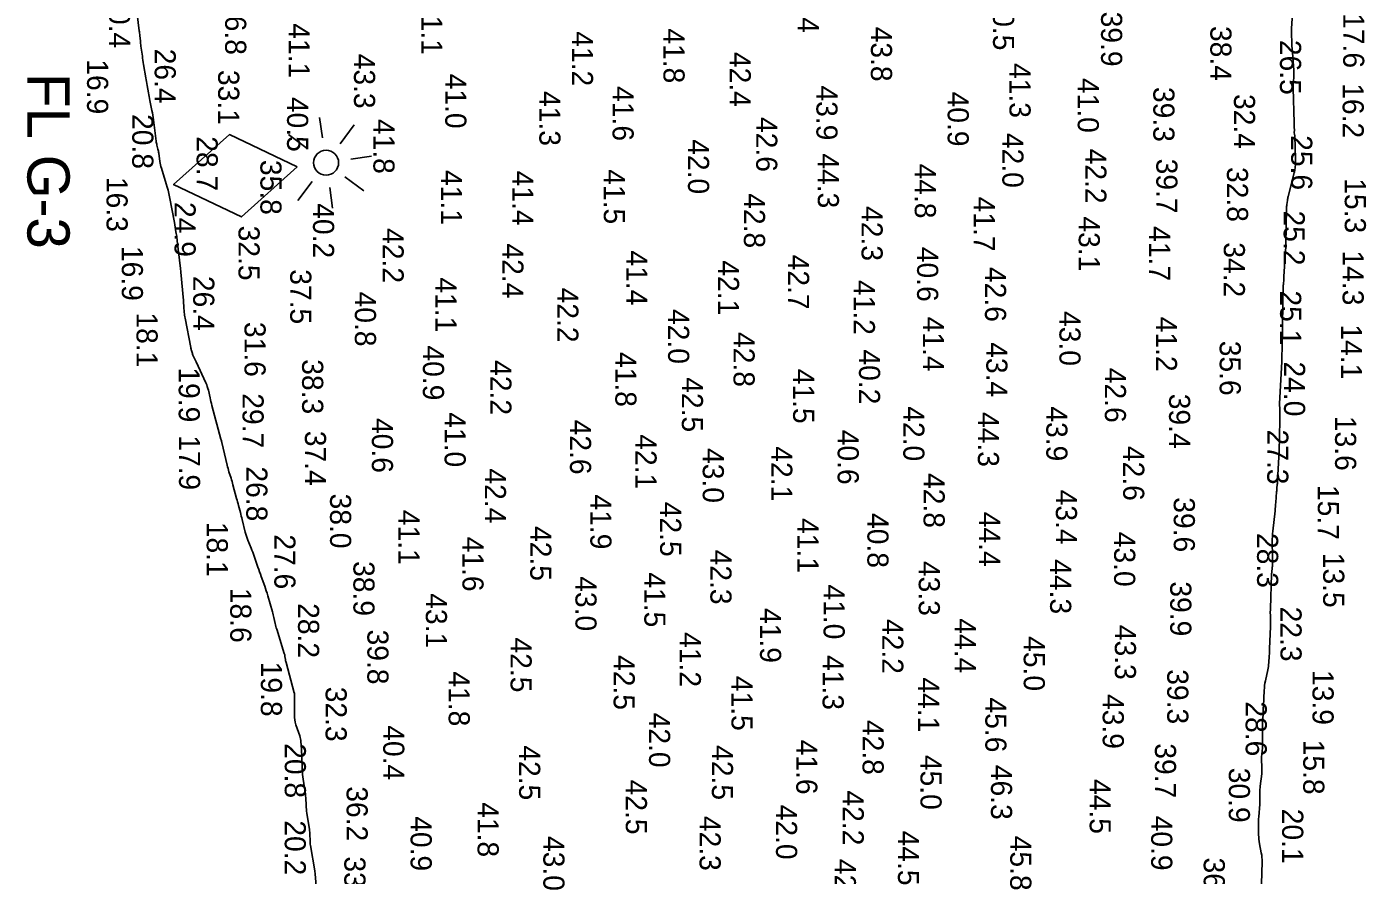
# Model space of a CAD drawing. Extents: x 1178573 to 1187098, y 693282 to 751751.
# Drawn here: x 1180831 to 1181623, y 699783 to 700285 of the extents above; entities that cross this region are included whole.
import ezdxf

# ---------------------------------------------------------------- set-up
doc = ezdxf.new("R2010")
doc.units = 0
for name, color, linetype in [('V-CHAN-NAID', 7, 'Continuous'), ('V-HYDS-MAJR', 7, 'Continuous'), ('V-HYDS-SOUN', 7, 'Continuous'), ('V-HYDS-SOUN-EXSS', 7, 'Continuous')]:
    doc.layers.add(name, color=color, linetype=linetype)

msp = doc.modelspace()

# ---------------------------------------------------------------- linework, layer by layer
at = {"layer": 'V-CHAN-NAID'}
for p, q in [((1181005.73, 700219.29), (1181003.98, 700231.48)), ((1181005.73, 700219.29), (1181003.98, 700231.48)), ((1181005.73, 700219.29), (1181003.98, 700231.48)), ((1181024.54, 700226.98), (1181016.19, 700215.81)), ((1181024.54, 700226.98), (1181016.19, 700215.81)), ((1181024.54, 700226.98), (1181016.19, 700215.81)), ((1180996.68, 700213), (1180985.51, 700221.35)), ((1180996.68, 700213), (1180985.51, 700221.35)), ((1180996.68, 700213), (1180985.51, 700221.35)), ((1181022.48, 700206.76), (1181034.67, 700208.51)), ((1181022.48, 700206.76), (1181034.67, 700208.51)), ((1181022.48, 700206.76), (1181034.67, 700208.51)), ((1180999.49, 700193.49), (1180991.14, 700182.32)), ((1180999.49, 700193.49), (1180991.14, 700182.32)), ((1180999.49, 700193.49), (1180991.14, 700182.32)), ((1181030.17, 700187.95), (1181019, 700196.3)), ((1181030.17, 700187.95), (1181019, 700196.3)), ((1181030.17, 700187.95), (1181019, 700196.3)), ((1181009.95, 700190.01), (1181011.7, 700177.82)), ((1181009.95, 700190.01), (1181011.7, 700177.82)), ((1181009.95, 700190.01), (1181011.7, 700177.82))]:
    msp.add_line(p, q, dxfattribs=at)
msp.add_lwpolyline([(1180990.76, 700202.19), (1180950.66, 700221.31), (1180917.58, 700191.65), (1180957.69, 700172.53)], close=True, dxfattribs=at)
msp.add_lwpolyline([(1180990.76, 700202.19), (1180950.66, 700221.31), (1180917.58, 700191.65), (1180957.69, 700172.53)], close=True, dxfattribs=at)
msp.add_lwpolyline([(1180990.76, 700202.19), (1180950.66, 700221.31), (1180917.58, 700191.65), (1180957.69, 700172.53)], close=True, dxfattribs=at)
msp.add_circle((1181007.84, 700204.65), 7.39, dxfattribs=at)
msp.add_circle((1181007.84, 700204.65), 7.39, dxfattribs=at)
msp.add_circle((1181007.84, 700204.65), 7.39, dxfattribs=at)
at = {"layer": 'V-HYDS-MAJR'}
for points in [[(1181003.04, 699762.61), (1181001.34, 699783.29), (1181001.32, 699783.47), (1181001.31, 699783.64), (1181001.29, 699783.82), (1181001.27, 699783.99), (1181001.17, 699784.69), (1181001.15, 699784.86), (1181001.13, 699785.04), (1181001.1, 699785.21), (1181001.07, 699785.38), (1180998.61, 699800.34), (1180998.49, 699801.12), (1180998.4, 699801.91), (1180998.34, 699802.7), (1180998.31, 699803.49), (1180998.23, 699806.65), (1180998.2, 699807.44), (1180998.14, 699808.23), (1180998.06, 699809.02), (1180997.95, 699809.8), (1180996.43, 699819.54), (1180996.27, 699820.66), (1180996.14, 699821.79), (1180996.05, 699822.92), (1180995.98, 699824.06), (1180995.78, 699828.61), (1180995.72, 699829.74), (1180995.62, 699830.88), (1180995.49, 699832), (1180995.32, 699833.13), (1180994.29, 699839.51), (1180994.08, 699840.95), (1180993.92, 699842.4), (1180993.8, 699843.85), (1180993.72, 699845.3), (1180993.39, 699854.44), (1180993.35, 699855.35), (1180993.31, 699856.25), (1180993.25, 699857.16), (1180993.19, 699858.06), (1180992.91, 699861.68), (1180992.82, 699862.58), (1180992.67, 699863.46), (1180992.46, 699864.34), (1180992.2, 699865.2), (1180989.95, 699871.87), (1180989.54, 699873.27), (1180989.25, 699874.7), (1180989.08, 699876.14), (1180989.04, 699877.61), (1180989.19, 699889.3), (1180989.19, 699889.38), (1180989.18, 699889.46), (1180989.17, 699889.54), (1180989.16, 699889.62), (1180989.09, 699889.95), (1180989.08, 699890.02), (1180989.07, 699890.09), (1180989.06, 699890.16), (1180989.06, 699890.24), (1180989.05, 699890.53), (1180989.04, 699890.6), (1180989.04, 699890.67), (1180989.02, 699890.74), (1180989.01, 699890.81), (1180984.1, 699908.77), (1180983.99, 699909.21), (1180983.89, 699909.65), (1180983.8, 699910.09), (1180983.73, 699910.53), (1180983.48, 699912.32), (1180983.4, 699912.76), (1180983.31, 699913.2), (1180983.2, 699913.63), (1180983.08, 699914.06), (1180978.6, 699928.38), (1180978.34, 699929.23), (1180978.11, 699930.08), (1180977.89, 699930.94), (1180977.69, 699931.8), (1180976.94, 699935.26), (1180976.75, 699936.13), (1180976.54, 699936.99), (1180976.31, 699937.84), (1180976.07, 699938.69), (1180973.31, 699948.23), (1180972.88, 699949.67), (1180972.44, 699951.09), (1180971.97, 699952.52), (1180971.48, 699953.93), (1180969.48, 699959.58), (1180968.98, 699960.99), (1180968.48, 699962.4), (1180967.99, 699963.81), (1180967.49, 699965.23), (1180965.29, 699971.58), (1180964.86, 699972.78), (1180964.42, 699973.97), (1180963.96, 699975.17), (1180963.49, 699976.35), (1180961.56, 699981.08), (1180961.1, 699982.27), (1180960.69, 699983.47), (1180960.32, 699984.69), (1180959.99, 699985.92), (1180958.17, 699993.29), (1180957.91, 699994.34), (1180957.65, 699995.39), (1180957.38, 699996.44), (1180957.11, 699997.49), (1180956.01, 700001.69), (1180955.73, 700002.74), (1180955.46, 700003.79), (1180955.17, 700004.84), (1180954.89, 700005.89), (1180952.68, 700013.97), (1180952.41, 700014.94), (1180952.14, 700015.91), (1180951.85, 700016.87), (1180951.55, 700017.83), (1180950.34, 700021.67), (1180950.05, 700022.64), (1180949.77, 700023.6), (1180949.52, 700024.58), (1180949.28, 700025.55), (1180946.12, 700038.97), (1180946.11, 700039.03), (1180946.09, 700039.09), (1180946.07, 700039.14), (1180946.05, 700039.2), (1180945.94, 700039.46), (1180945.93, 700039.5), (1180945.92, 700039.54), (1180945.91, 700039.57), (1180945.9, 700039.61), (1180945.88, 700039.76), (1180945.88, 700039.8), (1180945.87, 700039.84), (1180945.86, 700039.88), (1180945.85, 700039.92), (1180945.72, 700040.5), (1180945.69, 700040.61), (1180945.66, 700040.73), (1180945.63, 700040.84), (1180945.6, 700040.95), (1180940.23, 700060.94), (1180939.94, 700062.05), (1180939.66, 700063.16), (1180939.39, 700064.27), (1180939.14, 700065.39), (1180938.14, 700069.87), (1180937.86, 700070.99), (1180937.53, 700072.08), (1180937.14, 700073.15), (1180936.69, 700074.2), (1180930.95, 700086.77), (1180930.76, 700087.17), (1180930.57, 700087.58), (1180930.37, 700087.98), (1180930.17, 700088.38), (1180929.37, 700089.97), (1180929.17, 700090.37), (1180929, 700090.78), (1180928.84, 700091.19), (1180928.69, 700091.62), (1180928.12, 700093.43), (1180927.99, 700093.87), (1180927.87, 700094.32), (1180927.76, 700094.77), (1180927.67, 700095.23), (1180924.34, 700112.56), (1180924.19, 700113.42), (1180924.06, 700114.28), (1180923.96, 700115.14), (1180923.88, 700116.01), (1180923.63, 700119.48), (1180923.56, 700120.35), (1180923.5, 700121.22), (1180923.42, 700122.09), (1180923.35, 700122.96), (1180921.82, 700139.77), (1180921.81, 700139.96), (1180921.79, 700140.15), (1180921.78, 700140.35), (1180921.77, 700140.54), (1180921.74, 700141.32), (1180921.72, 700141.52), (1180921.71, 700141.71), (1180921.69, 700141.91), (1180921.67, 700142.1), (1180919.73, 700158.29), (1180919.38, 700161.04), (1180918.98, 700163.8), (1180918.53, 700166.54), (1180918.03, 700169.28), (1180915.15, 700184.48), (1180914.76, 700186.41), (1180914.31, 700188.32), (1180913.81, 700190.22), (1180913.25, 700192.1), (1180910.33, 700201.44), (1180910.05, 700202.41), (1180909.81, 700203.4), (1180909.61, 700204.39), (1180909.45, 700205.39), (1180908.79, 700210.24), (1180908.7, 700210.84), (1180908.59, 700211.43), (1180908.46, 700212.03), (1180908.32, 700212.62), (1180907.71, 700214.97), (1180907.57, 700215.56), (1180907.44, 700216.15), (1180907.34, 700216.75), (1180907.25, 700217.35), (1180905.64, 700230.11), (1180905.46, 700231.48), (1180905.24, 700232.86), (1180905.01, 700234.22), (1180904.74, 700235.59), (1180903.54, 700241.54), (1180903.32, 700242.65), (1180903.11, 700243.76), (1180902.9, 700244.88), (1180902.7, 700245.99), (1180901.9, 700250.44), (1180901.7, 700251.56), (1180901.51, 700252.67), (1180901.32, 700253.79), (1180901.13, 700254.9), (1180899.82, 700262.82), (1180899.62, 700264.06), (1180899.42, 700265.3), (1180899.24, 700266.55), (1180899.07, 700267.79), (1180898.25, 700273.75), (1180898.15, 700274.51), (1180898.06, 700275.26), (1180897.97, 700276.01), (1180897.89, 700276.77), (1180897.58, 700279.79), (1180897.5, 700280.54), (1180897.42, 700281.3), (1180897.33, 700282.05), (1180897.25, 700282.8), (1180895.47, 700297.61)], [(1181580.25, 700298.76), (1181579.35, 700284.18), (1181579.3, 700283.21), (1181579.28, 700282.25), (1181579.27, 700281.28), (1181579.28, 700280.31), (1181579.38, 700276.44), (1181579.41, 700275.47), (1181579.45, 700274.5), (1181579.51, 700273.54), (1181579.57, 700272.57), (1181580.58, 700259.48), (1181580.63, 700258.59), (1181580.65, 700257.7), (1181580.64, 700256.8), (1181580.6, 700255.91), (1181580.37, 700252.33), (1181580.33, 700251.44), (1181580.3, 700250.55), (1181580.3, 700249.65), (1181580.31, 700248.76), (1181580.87, 700228.17), (1181580.89, 700227.68), (1181580.9, 700227.19), (1181580.9, 700226.69), (1181580.91, 700226.2), (1181580.94, 700223.38), (1181580.94, 700223.31), (1181580.94, 700223.24), (1181580.93, 700223.18), (1181580.92, 700223.11), (1181580.89, 700222.84), (1181580.88, 700222.77), (1181580.88, 700222.7), (1181580.89, 700222.64), (1181580.9, 700222.57), (1181581.1, 700221.45), (1181581.13, 700221.24), (1181581.16, 700221.03), (1181581.17, 700220.82), (1181581.19, 700220.61), (1181581.67, 700206.86), (1181581.68, 700206.17), (1181581.67, 700205.48), (1181581.64, 700204.8), (1181581.59, 700204.11), (1181581.35, 700201.37), (1181581.28, 700200.69), (1181581.18, 700200.01), (1181581.05, 700199.34), (1181580.9, 700198.67), (1181577.32, 700184.61), (1181577.18, 700184.04), (1181577.06, 700183.45), (1181576.95, 700182.87), (1181576.85, 700182.28), (1181576.5, 700179.93), (1181576.42, 700179.34), (1181576.36, 700178.75), (1181576.32, 700178.16), (1181576.3, 700177.56), (1181575.97, 700156.46), (1181575.97, 700156.34), (1181575.96, 700156.21), (1181575.95, 700156.09), (1181575.94, 700155.96), (1181575.9, 700155.47), (1181575.89, 700155.34), (1181575.88, 700155.22), (1181575.87, 700155.1), (1181575.86, 700154.97), (1181574.79, 700137.27), (1181574.76, 700136.75), (1181574.72, 700136.23), (1181574.68, 700135.71), (1181574.64, 700135.19), (1181574.47, 700133.12), (1181574.43, 700132.6), (1181574.4, 700132.08), (1181574.38, 700131.56), (1181574.36, 700131.04), (1181574.14, 700123.15), (1181574.1, 700121.73), (1181574.07, 700120.31), (1181574.05, 700118.89), (1181574.03, 700117.47), (1181573.98, 700111.79), (1181573.96, 700110.37), (1181573.94, 700108.95), (1181573.93, 700107.53), (1181573.91, 700106.11), (1181573.63, 700087.86), (1181573.63, 700087.76), (1181573.62, 700087.67), (1181573.62, 700087.57), (1181573.61, 700087.48), (1181573.57, 700087.1), (1181573.56, 700087.01), (1181573.55, 700086.91), (1181573.54, 700086.82), (1181573.54, 700086.72), (1181572.2, 700062.14), (1181572.19, 700061.81), (1181572.19, 700061.48), (1181572.2, 700061.15), (1181572.22, 700060.82), (1181572.33, 700059.5), (1181572.35, 700059.17), (1181572.36, 700058.84), (1181572.37, 700058.51), (1181572.37, 700058.18), (1181572.32, 700051.67), (1181572.3, 700050.47), (1181572.29, 700049.28), (1181572.27, 700048.08), (1181572.25, 700046.89), (1181572.07, 700038.5), (1181572.06, 700038.11), (1181572.05, 700037.72), (1181572.04, 700037.33), (1181572.02, 700036.93), (1181571.96, 700035.37), (1181571.94, 700034.98), (1181571.92, 700034.59), (1181571.9, 700034.2), (1181571.88, 700033.81), (1181571, 700016.25), (1181570.97, 700015.71), (1181570.93, 700015.18), (1181570.89, 700014.64), (1181570.84, 700014.11), (1181570.63, 700011.97), (1181570.58, 700011.43), (1181570.53, 700010.9), (1181570.49, 700010.36), (1181570.45, 700009.82), (1181569.96, 700003.46), (1181569.86, 700002.22), (1181569.75, 700000.98), (1181569.63, 699999.75), (1181569.5, 699998.51), (1181568.18, 699986.5), (1181568.03, 699984.91), (1181567.92, 699983.32), (1181567.87, 699981.73), (1181567.87, 699980.13), (1181567.97, 699971.91), (1181567.98, 699971.23), (1181567.98, 699970.55), (1181567.98, 699969.87), (1181567.97, 699969.19), (1181567.93, 699965.94), (1181567.92, 699965.52), (1181567.9, 699965.1), (1181567.86, 699964.68), (1181567.82, 699964.26), (1181567.61, 699962.59), (1181567.56, 699962.17), (1181567.52, 699961.75), (1181567.5, 699961.33), (1181567.48, 699960.91), (1181566.76, 699940.54), (1181566.73, 699939.66), (1181566.72, 699938.78), (1181566.72, 699937.89), (1181566.73, 699937.01), (1181566.79, 699933.48), (1181566.8, 699932.59), (1181566.8, 699931.71), (1181566.79, 699930.83), (1181566.77, 699929.94), (1181566.31, 699916.88), (1181566.27, 699915.83), (1181566.22, 699914.78), (1181566.16, 699913.73), (1181566.09, 699912.68), (1181565.78, 699908.47), (1181565.69, 699907.43), (1181565.56, 699906.38), (1181565.39, 699905.34), (1181565.19, 699904.31), (1181563.84, 699897.87), (1181563.57, 699896.45), (1181563.35, 699895.02), (1181563.19, 699893.59), (1181563.09, 699892.15), (1181562.59, 699882.87), (1181562.54, 699881.86), (1181562.49, 699880.86), (1181562.44, 699879.85), (1181562.39, 699878.84), (1181562.21, 699874.81), (1181562.16, 699873.8), (1181562.14, 699872.79), (1181562.12, 699871.79), (1181562.12, 699870.78), (1181562.16, 699859.61), (1181562.15, 699858.9), (1181562.12, 699858.2), (1181562.06, 699857.5), (1181561.98, 699856.8), (1181561.61, 699854), (1181561.53, 699853.3), (1181561.49, 699852.6), (1181561.47, 699851.89), (1181561.49, 699851.19), (1181561.73, 699846.68), (1181561.76, 699845.7), (1181561.75, 699844.71), (1181561.69, 699843.73), (1181561.6, 699842.75), (1181560.74, 699835.43), (1181560.65, 699834.55), (1181560.59, 699833.66), (1181560.55, 699832.78), (1181560.55, 699831.89), (1181560.57, 699828.33), (1181560.57, 699827.44), (1181560.54, 699826.55), (1181560.5, 699825.66), (1181560.44, 699824.78), (1181559.86, 699817.39), (1181559.77, 699816.06), (1181559.71, 699814.72), (1181559.69, 699813.38), (1181559.7, 699812.04), (1181559.79, 699806.68), (1181559.84, 699805.34), (1181559.96, 699804.01), (1181560.12, 699802.68), (1181560.35, 699801.37), (1181561.4, 699795.99), (1181561.62, 699794.66), (1181561.77, 699793.31), (1181561.85, 699791.96), (1181561.86, 699790.61), (1181561.56, 699777.57)]]:
    msp.add_lwpolyline(points, dxfattribs=at)

# ---------------------------------------------------------------- texts
at = {"layer": 'V-CHAN-NAID'}
msp.add_text('FL G-3', height=25, rotation=270, dxfattribs=at).set_placement((1180831.02, 700257.7))
at = {"layer": 'V-HYDS-SOUN'}
for s, p in [('44.4 ', (1181287, 700314.1)), ('20.4 ', (1180879.36, 700305.02)), ('40.5 ', (1181402.6, 700303.67)), ('36.8 ', (1180948.07, 700301)), ('41.1 ', (1181064.15, 700301.06)), ('41.1 ', (1180985.7, 700287.22)), ('39.9 ', (1181466.54, 700294.11)), ('17.6 ', (1181609.84, 700293.2)), ('41.2 ', (1181153.33, 700282.47)), ('41.8 ', (1181207.52, 700284.21)), ('43.8 ', (1181330.32, 700285.22)), ('38.4 ', (1181531.23, 700285.63)), ('26.4 ', (1180906.36, 700272.18)), ('26.5 ', (1181572.45, 700277.4)), ('16.9 ', (1180866.34, 700265.87)), ('43.3 ', (1181024.34, 700269.21)), ('42.4 ', (1181246.71, 700270.27)), ('41.3 ', (1181412.33, 700263.67)), ('33.1 ', (1180943.94, 700259.59)), ('41.0 ', (1181078.37, 700257.38)), ('41.0 ', (1181452.72, 700254.89)), ('41.3 ', (1181134.05, 700247.1)), ('41.6 ', (1181177.39, 700249.99)), ('43.9 ', (1181298.04, 700250.41)), ('39.3 ', (1181497.47, 700249.53)), ('16.2 ', (1181609.53, 700251.72)), ('40.9 ', (1181375.73, 700246.77)), ('32.4 ', (1181545.2, 700245.34)), ('20.8 ', (1180893.08, 700233.45)), ('42.6 ', (1181262.4, 700231.71)), ('41.8 ', (1181035.83, 700230.6)), ('42.0 ', (1181222.04, 700218.57)), ('42.0 ', (1181408.1, 700222.31)), ('25.6 ', (1181579.06, 700220.95)), ('44.3 ', (1181298.88, 700210.19)), ('42.2 ', (1181457.2, 700212.98)), ('41.1 ', (1181075.86, 700200.34)), ('41.4 ', (1181118.04, 700199.96)), ('41.5 ', (1181172.22, 700200.79)), ('44.8 ', (1181356.27, 700204.15)), ('39.7 ', (1181499.24, 700207.07)), ('32.8 ', (1181541.05, 700202.12)), ('16.3 ', (1180877.88, 700196.25)), ('15.3 ', (1181610.79, 700195.46)), ('42.8 ', (1181255.16, 700186.57)), ('41.7 ', (1181391.17, 700184.6)), ('24.9 ', (1180918.12, 700181.39)), ('40.2 ', (1181000.08, 700180.66)), ('42.3 ', (1181324.76, 700178.96)), ('25.2 ', (1181574.62, 700176.33)), ('43.1 ', (1181453.32, 700172.88)), ('32.5 ', (1180955.98, 700167.39)), ('42.2 ', (1181041.26, 700165.9)), ('41.7 ', (1181494.94, 700167.08)), ('16.9 ', (1180886.91, 700155.37)), ('42.4 ', (1181112.13, 700156.85)), ('41.4 ', (1181185.56, 700152.69)), ('40.6 ', (1181357.64, 700154.84)), ('34.2 ', (1181539.19, 700157.53)), ('14.3 ', (1181609.51, 700152.71)), ('42.1 ', (1181239.8, 700146.86)), ('42.7 ', (1181281.26, 700150.22)), ('26.4 ', (1180929.16, 700137.63)), ('37.5 ', (1180986.59, 700141.57)), ('41.1 ', (1181072.55, 700136.76)), ('42.6 ', (1181397.83, 700142.93)), ('40.8 ', (1181024.87, 700128.33)), ('42.2 ', (1181144.67, 700130.69)), ('41.2 ', (1181320.19, 700135.22)), ('25.1 ', (1181572.51, 700129.02)), ('18.1 ', (1180895.61, 700115.99)), ('42.0 ', (1181210.26, 700118.01)), ('41.4 ', (1181361.05, 700113.51)), ('43.0 ', (1181441.89, 700116.83)), ('41.2 ', (1181499, 700113.47)), ('31.6 ', (1180959.54, 700110.39)), ('42.8 ', (1181248.99, 700104.38)), ('14.1 ', (1181608.5, 700108.9)), ('40.9 ', (1181065.13, 700096.44)), ('43.4 ', (1181398.62, 700098.36)), ('35.6 ', (1181536.74, 700099.23)), ('41.8 ', (1181179.04, 700092.57)), ('40.2 ', (1181323.25, 700094.08)), ('19.9 ', (1180920.58, 700083.45)), ('38.3 ', (1180993.63, 700088.28)), ('42.2 ', (1181105.04, 700087.75)), ('41.5 ', (1181284.26, 700082.65)), ('42.6 ', (1181468.79, 700083.19)), ('24.0 ', (1181574.83, 700086.94)), ('42.5 ', (1181218.41, 700077.63)), ('29.7 ', (1180958.36, 700068.13)), ('39.4 ', (1181506.79, 700067.85)), ('41.0 ', (1181077.98, 700056.89)), ('42.0 ', (1181349.47, 700060.43)), ('44.3 ', (1181393.63, 700057.04)), ('43.9 ', (1181434.13, 700060.39)), ('40.6 ', (1181034.94, 700053.47)), ('42.6 ', (1181152.19, 700052.51)), ('13.6 ', (1181605.05, 700054.75)), ('17.9 ', (1180920.77, 700043.29)), ('37.4 ', (1180995.3, 700045.9)), ('42.1 ', (1181190.95, 700043.84)), ('40.6 ', (1181310.62, 700046.54)), ('27.3 ', (1181564.89, 700046.64)), ('43.0 ', (1181230.77, 700035.69)), ('42.1 ', (1181271.3, 700036.73)), ('42.6 ', (1181479.62, 700036.96)), ('26.8 ', (1180960.6, 700024.82)), ('42.4 ', (1181101.8, 700023.62)), ('42.8 ', (1181361.49, 700020.89)), ('43.4 ', (1181439.79, 700011.05)), ('15.7 ', (1181594.84, 700013.83)), ('38.0 ', (1181010.17, 700008.72)), ('41.9 ', (1181164.24, 700008.19)), ('42.5 ', (1181205.55, 700003.87)), ('39.6 ', (1181509.57, 700006.55)), ('41.1 ', (1181050.63, 699999.09)), ('41.1 ', (1181286.82, 699994.21)), ('40.8 ', (1181328.22, 699997.2)), ('44.4 ', (1181394.38, 699997.96)), ('18.1 ', (1180937.18, 699992.01)), ('42.5 ', (1181128.68, 699989.5)), ('43.0 ', (1181474.27, 699986.12)), ('27.6 ', (1180977.19, 699984.6)), ('41.6 ', (1181088.54, 699983.22)), ('28.3 ', (1181558.89, 699985.39)), ('42.3 ', (1181235.3, 699975.55)), ('44.3 ', (1181436.38, 699969.87)), ('13.5 ', (1181598, 699973.66)), ('38.9 ', (1181023.99, 699968.75)), ('41.5 ', (1181196.2, 699962.07)), ('43.3 ', (1181358.62, 699968.85)), ('43.0 ', (1181155.41, 699959.78)), ('41.0 ', (1181302.29, 699954.92)), ('39.9 ', (1181507.48, 699956.75)), ('18.6 ', (1180951.08, 699952.91)), ('43.1 ', (1181066.87, 699949.72)), ('28.2 ', (1180991.23, 699943.85)), ('41.9 ', (1181264.67, 699940.97)), ('22.3 ', (1181572.73, 699941.79)), ('42.2 ', (1181336.99, 699934.47)), ('44.4 ', (1181379.95, 699934.87)), ('43.3 ', (1181474.7, 699930.99)), ('39.8 ', (1181032.26, 699928.2)), ('42.5 ', (1181117, 699923.49)), ('41.2 ', (1181217.18, 699926.69)), ('45.0 ', (1181420.76, 699924.31)), ('19.8 ', (1180969.23, 699909.17)), ('42.5 ', (1181178.02, 699913.09)), ('41.3 ', (1181301.73, 699913.11)), ('41.8 ', (1181080.39, 699903.43)), ('41.5 ', (1181247.77, 699900.79)), ('44.1 ', (1181358.27, 699899.88)), ('39.3 ', (1181505.7, 699904.71)), ('13.9 ', (1181591.7, 699904.25)), ('32.3 ', (1181007.54, 699894.35)), ('45.6 ', (1181398.03, 699887.98)), ('43.9 ', (1181467.52, 699890.05)), ('28.6 ', (1181552.13, 699885.68)), ('42.0 ', (1181198.98, 699879)), ('42.8 ', (1181325.37, 699874.69)), ('40.4 ', (1181041.63, 699871.52)), ('20.8 ', (1180983.37, 699860.91)), ('42.5 ', (1181122.08, 699859.65)), ('42.5 ', (1181236.19, 699859.75)), ('41.6 ', (1181286.12, 699863.01)), ('39.7 ', (1181498.42, 699860.85)), ('15.8 ', (1181586.19, 699862.98)), ('45.0 ', (1181359.64, 699854)), ('46.3 ', (1181401.37, 699848.09)), ('30.9 ', (1181542.16, 699846.38)), ('36.2 ', (1181019.97, 699835.39)), ('42.5 ', (1181185.24, 699839.34)), ('44.5 ', (1181459.81, 699839.7)), ('42.2 ', (1181313.6, 699832.93)), ('41.8 ', (1181097.51, 699825.97)), ('42.0 ', (1181274.14, 699824.51)), ('20.1 ', (1181573.73, 699822.09)), ('20.2 ', (1180983.32, 699815.24)), ('40.9 ', (1181057.85, 699817.67)), ('42.3 ', (1181228.9, 699817.87)), ('40.9 ', (1181496.2, 699818)), ('43.0 ', (1181136.41, 699805.97)), ('44.5 ', (1181346.33, 699809.15)), ('45.8 ', (1181412.77, 699806.12)), ('33.0 ', (1181018.63, 699793.9)), ('42.4 ', (1181308.92, 699792.42)), ('36.1 ', (1181527.3, 699793.22))]:
    msp.add_text(s, height=12.5, rotation=270, dxfattribs=at).set_placement(p)
at = {"layer": 'V-HYDS-SOUN-EXSS'}
for s, p in [('40.5 ', (1180984.72, 700243.64)), ('28.7 ', (1180931.2, 700220.33)), ('35.8 ', (1180968.94, 700206.32))]:
    msp.add_text(s, height=12.5, rotation=270, dxfattribs=at).set_placement(p)

doc.saveas('drawing.dxf')
